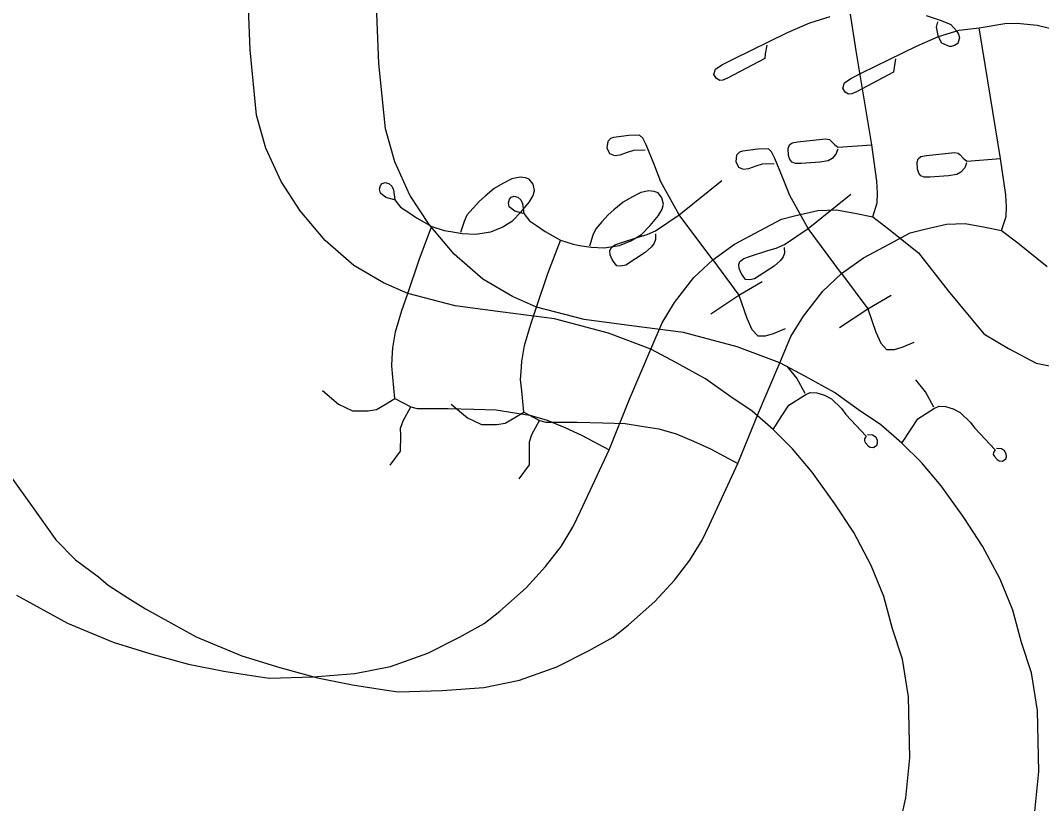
# Model space of a CAD drawing. Extents: x -38.2 to 41.9, y -4 to 24.9.
# Drawn here: x 2.926 to 3.612, y 15.94 to 16.466 of the extents above; entities that cross this region are included whole.
import ezdxf

# ---------------------------------------------------------------- set-up
doc = ezdxf.new("R2010")
doc.units = 0
doc.layers.add('GM_X_City_Street', color=7, linetype='Continuous')
doc.layers.add('GM_X_Interstate_Location', color=7, linetype='Continuous')

msp = doc.modelspace()

# ---------------------------------------------------------------- linework, layer by layer
at = {"layer": 'GM_X_City_Street'}
for p, q in [((3.36856, 16.33548), (3.3972, 16.35856)), ((3.43151, 16.19132), (3.43739, 16.20045))]:
    msp.add_line(p, q, dxfattribs=at)
for points in [[(3.51355, 15.913), (3.52061, 15.94394), (3.52327, 15.9708), (3.52248, 16.01186), (3.51833, 16.0372), (3.51168, 16.05755), (3.50586, 16.07916), (3.49736, 16.10006), (3.48558, 16.12211), (3.47304, 16.14151), (3.45783, 16.16281), (3.44452, 16.1784), (3.43151, 16.19132), (3.41739, 16.20377), (3.40243, 16.21375), (3.38623, 16.22537), (3.36671, 16.23617), (3.34948, 16.24529), (3.32101, 16.25611), (3.28487, 16.26567), (3.25009, 16.27027), (3.21818, 16.27438), (3.18627, 16.2826), (3.17016, 16.28987), (3.15025, 16.30157), (3.13098, 16.31832), (3.11423, 16.33823), (3.10128, 16.35782), (3.09117, 16.38026), (3.08485, 16.40239), (3.0805, 16.44636), (3.07717, 16.53069)], [(3.4272, 16.44951), (3.42625, 16.44362), (3.42592, 16.44044), (3.40096, 16.42739), (3.39777, 16.42596), (3.39571, 16.4258), (3.39348, 16.42707), (3.39173, 16.42977), (3.39284, 16.43343), (3.39714, 16.4363), (3.40461, 16.44012), (3.4412, 16.45794), (3.45606, 16.46452), (3.46984, 16.46879)], [(3.49834, 16.33422), (3.50143, 16.34364), (3.50164, 16.34998), (3.50122, 16.35822), (3.49768, 16.38252), (3.48734, 16.4457), (3.48336, 16.47038)], [(3.5343, 16.46927), (3.54423, 16.46599), (3.55083, 16.46333), (3.55455, 16.45918), (3.55582, 16.45689), (3.55667, 16.45443), (3.5557, 16.45155), (3.5555, 16.45059), (3.55316, 16.44918), (3.55091, 16.44856), (3.54987, 16.44856), (3.54482, 16.45069), (3.54355, 16.45279), (3.54232, 16.45568), (3.54176, 16.45828), (3.54126, 16.46152), (3.54208, 16.46522)], [(3.391, 16.30528), (3.36856, 16.33548), (3.35615, 16.35761), (3.35137, 16.37002), (3.34628, 16.3826), (3.34405, 16.38706), (3.34183, 16.38897), (3.33467, 16.38881), (3.32448, 16.38738), (3.32241, 16.38674), (3.3205, 16.38467), (3.32002, 16.38053), (3.32178, 16.37671), (3.32496, 16.37544), (3.32878, 16.37576), (3.33371, 16.37751), (3.33801, 16.37894), (3.34564, 16.37926)], [(3.47491, 16.37972), (3.47359, 16.37634), (3.47111, 16.37338), (3.46842, 16.37185), (3.46282, 16.3709), (3.4504, 16.37), (3.44649, 16.37), (3.44427, 16.37085), (3.44274, 16.37275), (3.44184, 16.37539), (3.44168, 16.38009), (3.44248, 16.38242), (3.44422, 16.38384), (3.44797, 16.38464), (3.46672, 16.38648), (3.46931, 16.38606), (3.47058, 16.38506), (3.47264, 16.38268), (3.47497, 16.38085), (3.49768, 16.38252)], [(3.17739, 16.3456), (3.17162, 16.34707), (3.16795, 16.35), (3.1674, 16.35275), (3.16814, 16.35513), (3.16924, 16.3566), (3.17125, 16.35715), (3.17363, 16.3566), (3.17564, 16.35477), (3.17674, 16.35239), (3.17766, 16.34561), (3.18149, 16.34064), (3.18632, 16.33764), (3.19213, 16.33352), (3.20238, 16.32765), (3.21081, 16.32508), (3.21519, 16.32423), (3.22289, 16.32289), (3.23172, 16.3226), (3.24204, 16.3241), (3.24964, 16.32721), (3.25671, 16.33156), (3.26248, 16.3376), (3.26809, 16.34427), (3.27054, 16.34842), (3.2714, 16.35196), (3.27043, 16.35605), (3.2678, 16.35957), (3.26524, 16.36038), (3.26166, 16.36089), (3.25618, 16.35978), (3.25018, 16.35667), (3.24437, 16.35326), (3.23825, 16.34804), (3.23445, 16.34479), (3.23016, 16.34), (3.22607, 16.3354), (3.22411, 16.33105), (3.22176, 16.32369)], [(2.92378, 16.08015), (2.95795, 16.0613), (2.98859, 16.04863), (3.01392, 16.04067), (3.03926, 16.0339), (3.06282, 16.02919), (3.08433, 16.02565), (3.09346, 16.02447), (3.12292, 16.02536), (3.1509, 16.02742), (3.17476, 16.03213), (3.1998, 16.04126), (3.22109, 16.05187), (3.23764, 16.06121), (3.24806, 16.06949), (3.26568, 16.08498), (3.27876, 16.0994), (3.28918, 16.11275), (3.29737, 16.12626), (3.30226, 16.13652), (3.32139, 16.17776), (3.33523, 16.21174), (3.34948, 16.24529), (3.35703, 16.26292), (3.36542, 16.27676), (3.37841, 16.29354), (3.391, 16.30528), (3.40567, 16.31577), (3.42286, 16.325), (3.43712, 16.33255), (3.44676, 16.33506), (3.46144, 16.33842), (3.47402, 16.33884), (3.48744, 16.33632), (3.49834, 16.33422), (3.50924, 16.32584), (3.52904, 16.30994), (3.54896, 16.28442), (3.57298, 16.25558), (3.5894, 16.24583), (3.60806, 16.23587), (3.63233, 16.23089)], [(3.35249, 16.32274), (3.35265, 16.31894), (3.3517, 16.31645), (3.34995, 16.31402), (3.34572, 16.31021), (3.33258, 16.30163), (3.32933, 16.30097), (3.32655, 16.30135), (3.32487, 16.30349), (3.3236, 16.30558), (3.32217, 16.30868), (3.32193, 16.31128), (3.32275, 16.31345), (3.32538, 16.31535), (3.32927, 16.3168), (3.3416, 16.32073), (3.34708, 16.32242), (3.35265, 16.32482), (3.36856, 16.33548)], [(3.18627, 16.2826), (3.19395, 16.3053), (3.20228, 16.32739)], [(3.391, 16.30528), (3.40859, 16.2816), (3.41389, 16.26603), (3.41726, 16.25859), (3.4212, 16.25428), (3.42641, 16.25423), (3.43172, 16.25576), (3.43974, 16.25923)], [(3.38966, 16.26909), (3.40859, 16.2816), (3.42415, 16.29077)], [(3.17773, 16.21228), (3.1763, 16.22642), (3.17557, 16.23422), (3.17587, 16.23935), (3.1763, 16.24626), (3.1781, 16.25703), (3.18246, 16.27139), (3.18627, 16.2826)], [(3.45298, 16.21559), (3.44738, 16.22578), (3.44085, 16.23389)], [(3.12901, 16.21749), (3.13986, 16.20837), (3.14925, 16.20389), (3.15258, 16.20389), (3.15966, 16.20389), (3.1653, 16.20491), (3.1718, 16.20852), (3.17773, 16.21228)], [(3.43739, 16.20045), (3.44209, 16.20775), (3.45339, 16.21493), (3.45641, 16.21625), (3.46081, 16.21607), (3.46592, 16.21444), (3.47059, 16.21205), (3.47737, 16.2055), (3.48039, 16.20148), (3.49395, 16.18696), (3.49293, 16.18506), (3.49276, 16.18369), (3.4936, 16.18244), (3.49533, 16.18032), (3.49671, 16.17943), (3.4989, 16.17924), (3.5012, 16.18083), (3.50161, 16.18226), (3.50151, 16.18419), (3.50036, 16.18613), (3.49823, 16.18767), (3.49495, 16.18777)], [(3.17773, 16.21228), (3.18832, 16.20664), (3.19262, 16.20548), (3.21343, 16.20548), (3.23071, 16.205), (3.24571, 16.2045), (3.25663, 16.20276), (3.26835, 16.20096), (3.27998, 16.19757), (3.29171, 16.19279), (3.30303, 16.18764), (3.32139, 16.17776)], [(3.17455, 16.16745), (3.18149, 16.17685), (3.18163, 16.18726), (3.18149, 16.19232), (3.18322, 16.19724), (3.18832, 16.20664)]]:
    msp.add_lwpolyline(points, dxfattribs=at)
at = {"layer": 'GM_X_Interstate_Location'}
for p, q in [((3.45504, 16.32629), (3.48368, 16.34937)), ((3.51799, 16.18213), (3.52387, 16.19126))]:
    msp.add_line(p, q, dxfattribs=at)
for points in [[(3.60709, 15.93475), (3.60975, 15.96161), (3.60896, 16.00267), (3.60481, 16.02801), (3.59816, 16.04836), (3.59234, 16.06997), (3.58383, 16.09087), (3.57205, 16.11292), (3.55951, 16.13232), (3.54431, 16.15362), (3.531, 16.16921), (3.51799, 16.18213), (3.50386, 16.19458), (3.48891, 16.20456), (3.47271, 16.21618), (3.45318, 16.22698), (3.43596, 16.2361), (3.40749, 16.24692), (3.37135, 16.25648), (3.33657, 16.26108), (3.30465, 16.26519), (3.27275, 16.27341), (3.25663, 16.28068), (3.23673, 16.29238), (3.21746, 16.30913), (3.20071, 16.32904), (3.18776, 16.34863), (3.17765, 16.37107), (3.17133, 16.3932), (3.16698, 16.43717), (3.16365, 16.5215)], [(3.51368, 16.44032), (3.51272, 16.43443), (3.5124, 16.43125), (3.48743, 16.4182), (3.48425, 16.41677), (3.48218, 16.41661), (3.47996, 16.41788), (3.47821, 16.42058), (3.47932, 16.42424), (3.48361, 16.42711), (3.49109, 16.43093), (3.52767, 16.44875), (3.54254, 16.45533), (3.55631, 16.4596), (3.56984, 16.46119), (3.58695, 16.46397), (3.59538, 16.46426), (3.60873, 16.4629), (3.62077, 16.46008)], [(3.58482, 16.32504), (3.58791, 16.33445), (3.58812, 16.34079), (3.5877, 16.34903), (3.58416, 16.37333), (3.57382, 16.43652), (3.56984, 16.46119)], [(3.47747, 16.29609), (3.45504, 16.32629), (3.44263, 16.34842), (3.43785, 16.36083), (3.43276, 16.37341), (3.43053, 16.37787), (3.42831, 16.37978), (3.42115, 16.37962), (3.41096, 16.37819), (3.40889, 16.37755), (3.40698, 16.37548), (3.4065, 16.37134), (3.40825, 16.36752), (3.41144, 16.36625), (3.41526, 16.36657), (3.42019, 16.36832), (3.42448, 16.36975), (3.43212, 16.37007)], [(3.56139, 16.37053), (3.56007, 16.36715), (3.55759, 16.36419), (3.55489, 16.36266), (3.54929, 16.36171), (3.53688, 16.36081), (3.53297, 16.36081), (3.53075, 16.36166), (3.52922, 16.36356), (3.52832, 16.3662), (3.52816, 16.3709), (3.52895, 16.37323), (3.5307, 16.37465), (3.53445, 16.37545), (3.5532, 16.3773), (3.55579, 16.37687), (3.55706, 16.37587), (3.55912, 16.37349), (3.56145, 16.37166), (3.58416, 16.37333)], [(3.26387, 16.33641), (3.25809, 16.33789), (3.25443, 16.34081), (3.25388, 16.34356), (3.25461, 16.34594), (3.25571, 16.34741), (3.25773, 16.34796), (3.26011, 16.34741), (3.26212, 16.34558), (3.26322, 16.3432), (3.26413, 16.33642), (3.26797, 16.33145), (3.2728, 16.32845), (3.2786, 16.32433), (3.28886, 16.31846), (3.29728, 16.3159), (3.30166, 16.31504), (3.30937, 16.3137), (3.3182, 16.31342), (3.32851, 16.31491), (3.33611, 16.31802), (3.34318, 16.32237), (3.34896, 16.32842), (3.35457, 16.33508), (3.35702, 16.33923), (3.35787, 16.34277), (3.3569, 16.34686), (3.35428, 16.35038), (3.35172, 16.35119), (3.34814, 16.3517), (3.34266, 16.35059), (3.33665, 16.34748), (3.33085, 16.34407), (3.32472, 16.33885), (3.32093, 16.3356), (3.31663, 16.33081), (3.31255, 16.32621), (3.31059, 16.32186), (3.30824, 16.3145)], [(2.92012, 16.15933), (2.93426, 16.1396), (2.95016, 16.11721), (2.96342, 16.10395), (2.97874, 16.09246), (2.98522, 16.08687), (2.99848, 16.07832), (3.01026, 16.07096), (3.04443, 16.05211), (3.07507, 16.03944), (3.1004, 16.03149), (3.12573, 16.02471), (3.1493, 16.02), (3.17081, 16.01646), (3.17994, 16.01528), (3.2094, 16.01617), (3.23738, 16.01823), (3.26124, 16.02294), (3.28628, 16.03207), (3.30756, 16.04268), (3.32412, 16.05202), (3.33453, 16.0603), (3.35216, 16.07579), (3.36524, 16.09021), (3.37566, 16.10356), (3.38385, 16.11708), (3.38874, 16.12733), (3.40787, 16.16857), (3.42171, 16.20255), (3.43596, 16.2361), (3.44351, 16.25373), (3.4519, 16.26757), (3.46489, 16.28435), (3.47747, 16.29609), (3.49215, 16.30658), (3.50934, 16.31581), (3.5236, 16.32336), (3.53324, 16.32587), (3.54792, 16.32923), (3.5605, 16.32965), (3.57392, 16.32714), (3.58482, 16.32504), (3.59571, 16.31665), (3.61552, 16.30075)], [(3.43897, 16.31355), (3.43913, 16.30975), (3.43818, 16.30726), (3.43643, 16.30483), (3.4322, 16.30103), (3.41906, 16.29244), (3.41581, 16.29178), (3.41303, 16.29216), (3.41135, 16.2943), (3.41007, 16.29639), (3.40865, 16.29949), (3.4084, 16.30209), (3.40922, 16.30426), (3.41186, 16.30616), (3.41575, 16.30761), (3.42808, 16.31154), (3.43356, 16.31324), (3.43912, 16.31563), (3.45504, 16.32629)], [(3.27275, 16.27341), (3.28043, 16.29611), (3.28876, 16.3182)], [(3.47747, 16.29609), (3.49507, 16.27241), (3.50037, 16.25684), (3.50373, 16.2494), (3.50768, 16.24509), (3.51289, 16.24504), (3.51819, 16.24657), (3.52621, 16.25004)], [(3.47614, 16.2599), (3.49507, 16.27241), (3.51063, 16.28158)], [(3.26421, 16.20309), (3.26278, 16.21723), (3.26205, 16.22503), (3.26235, 16.23016), (3.26278, 16.23707), (3.26457, 16.24784), (3.26894, 16.2622), (3.27275, 16.27341)], [(3.53946, 16.2064), (3.53386, 16.21659), (3.52733, 16.2247)], [(3.21549, 16.2083), (3.22634, 16.19918), (3.23573, 16.1947), (3.23905, 16.1947), (3.24614, 16.1947), (3.25178, 16.19572), (3.25828, 16.19933), (3.26421, 16.20309)], [(3.26421, 16.20309), (3.2748, 16.19746), (3.2791, 16.19629), (3.29991, 16.19629), (3.31719, 16.19582), (3.33219, 16.19531), (3.34311, 16.19357), (3.35483, 16.19177), (3.36645, 16.18838), (3.37819, 16.1836), (3.38951, 16.17845), (3.40787, 16.16857)], [(3.52387, 16.19126), (3.52857, 16.19856), (3.53987, 16.20574), (3.54289, 16.20706), (3.54729, 16.20688), (3.5524, 16.20525), (3.55707, 16.20286), (3.56385, 16.19631), (3.56686, 16.19229), (3.58043, 16.17777), (3.5794, 16.17588), (3.57924, 16.1745), (3.58007, 16.17325), (3.58181, 16.17113), (3.58319, 16.17024), (3.58538, 16.17005), (3.58768, 16.17164), (3.58808, 16.17307), (3.58799, 16.17501), (3.58684, 16.17694), (3.58471, 16.17848), (3.58143, 16.17858)], [(3.26103, 16.15826), (3.26797, 16.16766), (3.26811, 16.17808), (3.26797, 16.18313), (3.2697, 16.18805), (3.2748, 16.19746)]]:
    msp.add_lwpolyline(points, dxfattribs=at)

doc.saveas('drawing.dxf')
